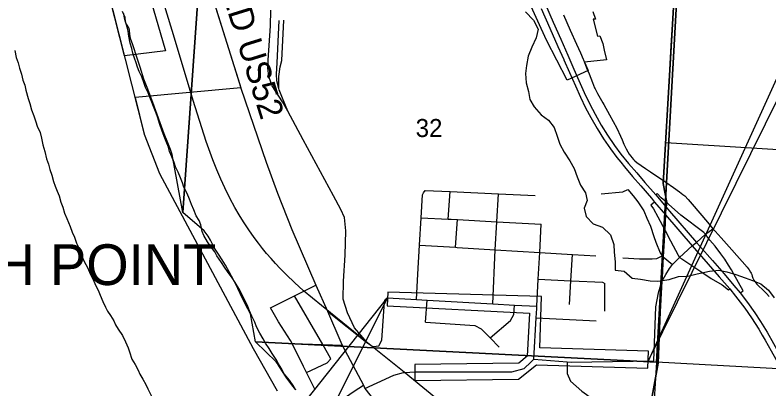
# Model space of a CAD drawing. Extents: x 0 to 45.4, y -2.2 to 22.
# Drawn here: x 3.344 to 5.099, y 15.133 to 16.002 of the extents above; entities that cross this region are included whole.
import ezdxf

# ---------------------------------------------------------------- set-up
doc = ezdxf.new("R2010")
doc.units = 0
for name, color, linetype in [('GM_X_City_Street', 7, 'Continuous'), ('GM_X_Corporation', 7, 'Continuous'), ('GM_X_Corporation_Text', 7, 'Continuous'), ('GM_X_County_Road', 7, 'Continuous'), ('GM_X_County_Road_Text', 7, 'Continuous'), ('GM_X_Interchange_Ramps', 7, 'Continuous'), ('GM_X_Major_River', 7, 'Continuous'), ('GM_X_Minor_River', 7, 'Continuous'), ('GM_X_Rail_Line', 7, 'Continuous'), ('GM_X_Section_Text', 7, 'Continuous'), ('GM_X_US_Route', 7, 'Continuous'), ('SH_Text', 7, 'Continuous')]:
    doc.layers.add(name, color=color, linetype=linetype)

msp = doc.modelspace()

# ---------------------------------------------------------------- linework, layer by layer
at = {"layer": 'GM_X_City_Street'}
for p, q in [((4.2981, 15.5942), (4.3375, 15.5925)), ((4.3521, 15.5275), (4.3568, 15.5916)), ((4.3693, 15.4621), (4.3734, 15.5264)), ((4.4558, 15.3306), (4.4617, 15.4562)), ((4.2785, 15.3409), (4.2817, 15.3998)), ((4.7163, 15.314), (4.7163, 15.3782)), ((4.0599, 15.2362), (3.9942, 15.3496)), ((4.2993, 15.2883), (4.3032, 15.3395)), ((4.5569, 15.2985), (4.6967, 15.2915)), ((4.079, 15.2032), (4.0599, 15.2362))]:
    msp.add_line(p, q, dxfattribs=at)
for points in [[(4.2817, 15.3998), (4.2855, 15.4674), (4.289, 15.5309), (4.2919, 15.5841), (4.2942, 15.5886), (4.2981, 15.5942)], [(4.3375, 15.5925), (4.3568, 15.5916), (4.469, 15.5866), (4.5546, 15.5828)], [(4.4617, 15.4562), (4.4653, 15.5216), (4.469, 15.5866)], [(4.7078, 15.5862), (4.7583, 15.5911), (4.7704, 15.5967)], [(4.7704, 15.5967), (4.7823, 15.5817), (4.7933, 15.5682), (4.8073, 15.5467), (4.8145, 15.5295), (4.8228, 15.5112), (4.8304, 15.4876), (4.8354, 15.4737), (4.8457, 15.4495), (4.8498, 15.4424), (4.8527, 15.44), (4.8744, 15.4224)], [(4.289, 15.5309), (4.3521, 15.5275), (4.3589, 15.5272)], [(4.3589, 15.5272), (4.3734, 15.5264), (4.4653, 15.5216), (4.5686, 15.5161)], [(4.5517, 15.2024), (4.5569, 15.2985), (4.558, 15.32), (4.5583, 15.3254), (4.5617, 15.3881), (4.565, 15.4499), (4.5686, 15.5161)], [(4.2855, 15.4674), (4.3693, 15.4621), (4.3731, 15.4618)], [(4.3731, 15.4618), (4.4617, 15.4562), (4.565, 15.4499), (4.6417, 15.4452), (4.6955, 15.442)], [(4.6342, 15.3295), (4.6378, 15.3845), (4.6417, 15.4452)], [(4.7585, 15.4376), (4.7974, 15.4355), (4.8272, 15.4352), (4.8376, 15.4362), (4.8498, 15.4424)], [(3.9383, 15.3215), (3.9942, 15.3496), (4.0438, 15.3745)], [(4.5617, 15.3881), (4.6378, 15.3845), (4.6393, 15.3844)], [(4.6393, 15.3844), (4.711, 15.381), (4.7163, 15.3782)], [(4.1844, 15.2323), (4.1909, 15.233), (4.1975, 15.2462), (4.2039, 15.3354), (4.2055, 15.3411)], [(4.2055, 15.3411), (4.2105, 15.3448), (4.2785, 15.3409), (4.3032, 15.3395), (4.4558, 15.3306), (4.506, 15.3277), (4.5583, 15.3254)], [(4.0425, 15.1307), (4.0224, 15.1713), (4.0155, 15.1853), (3.9884, 15.2383), (3.9848, 15.2453), (3.9573, 15.289), (3.9383, 15.3215)], [(4.4496, 15.2514), (4.4972, 15.292), (4.505, 15.3063), (4.506, 15.3277)], [(4.0712, 15.3135), (4.1629, 15.2405), (4.1768, 15.2316), (4.1844, 15.2323)], [(4.2993, 15.2883), (4.4137, 15.2801), (4.4287, 15.2727), (4.4496, 15.2514), (4.4703, 15.2303)], [(3.9884, 15.2383), (4.0599, 15.2362), (4.1048, 15.2348)], [(4.0224, 15.1713), (4.0706, 15.1934), (4.079, 15.2032)], [(4.6291, 15.1956), (4.6288, 15.1688), (4.6369, 15.1512), (4.6632, 15.1281), (4.6936, 15.1061), (4.7114, 15.0979), (4.7308, 15.0965), (4.747, 15.0953), (4.7803, 15.0929), (4.8225, 15.0899), (4.8258, 15.0897)], [(4.0728, 15.086), (4.1329, 15.1279), (4.1545, 15.1419)]]:
    msp.add_lwpolyline(points, dxfattribs=at)
at = {"layer": 'GM_X_Corporation'}
for points in [[(3.3572, 17.2298), (3.3712, 17.1086), (3.4371, 16.6152), (3.4526, 16.4608), (3.481, 16.3756), (3.4973, 16.3038), (3.6446, 15.7252), (3.6802, 15.6336), (3.8978, 15.2272), (3.9542, 15.1285)], [(3.3572, 17.2298), (3.3712, 17.1086), (3.4371, 16.6152), (3.4526, 16.4608), (3.481, 16.3756), (3.4973, 16.3038), (3.6446, 15.7252), (3.6802, 15.6336), (3.8978, 15.2272), (3.9542, 15.1285)], [(4.9442, 17.2251), (4.9098, 16.6105), (4.8879, 16.2195), (4.8522, 15.6106), (4.8608, 15.5664), (4.8595, 15.5557), (4.858, 15.5432), (4.8578, 15.5386), (4.8566, 15.5019), (4.8525, 15.4406), (4.8498, 15.3908), (4.8494, 15.3832), (4.8455, 15.3119), (4.8407, 15.1929), (4.8223, 15.0904)], [(4.8223, 15.0904), (4.8407, 15.1929), (4.8455, 15.3119), (4.8494, 15.3832), (4.8498, 15.3908), (4.8525, 15.4406), (4.8566, 15.5019), (4.8578, 15.5386), (4.858, 15.5432), (4.8595, 15.5557), (4.8608, 15.5664), (4.8522, 15.6106), (4.8879, 16.2195), (4.9098, 16.6105), (4.9442, 17.2251)], [(3.7867, 16.2913), (3.7346, 15.5431), (3.7097, 15.678), (3.7056, 15.6897), (3.698, 15.7087), (3.6908, 15.7257), (3.6814, 15.7515), (3.6742, 15.7705), (3.6644, 15.7985), (3.6526, 15.8296), (3.6435, 15.8527), (3.6349, 15.8807), (3.6277, 15.902), (3.6175, 15.9327), (3.6125, 15.9478), (3.611, 15.9573), (3.6099, 15.9671), (3.6084, 15.9724), (3.6031, 15.9808), (3.6008, 15.9853), (3.5997, 15.9887), (3.5986, 15.9944), (3.597, 16.0058)], [(4.6884, 16.0104), (4.6952, 15.9927), (4.6895, 15.9922), (4.6992, 15.9532), (4.7049, 15.9537), (4.7117, 15.936), (4.7153, 15.9205), (4.7203, 15.8976), (4.6696, 15.8927), (4.6782, 15.8734), (4.6292, 15.8506), (4.5812, 15.9435), (4.4446, 16.2437)], [(3.7837, 16.1053), (3.8693, 15.8328), (3.623, 15.8101), (3.6446, 15.7252), (3.6802, 15.6336), (3.8978, 15.2272), (3.9542, 15.1285)], [(5.2696, 15.6795), (4.8585, 15.7047), (4.8709, 15.9309), (4.8734, 15.9676), (4.8761, 16.0062)], [(3.9973, 15.1311), (3.9879, 15.1428), (3.9746, 15.1603), (3.9659, 15.1735), (3.9591, 15.1841), (3.9545, 15.1917), (3.9519, 15.1963), (3.9034, 15.2421), (4.837, 15.1953), (4.7868, 14.3891)]]:
    msp.add_lwpolyline(points, dxfattribs=at)
for points in [[(3.4456, 16.5311), (3.5376, 16.5285), (3.5844, 16.2943), (3.6943, 15.9191), (3.5982, 15.9075), (3.4983, 16.3007), (3.481, 16.3756), (3.4526, 16.4608)], [(3.7867, 16.2913), (4.8941, 16.2254), (4.837, 15.1953), (3.9034, 15.2421), (3.8921, 15.3073), (3.8792, 15.3304), (3.8675, 15.3551), (3.8622, 15.3661), (3.8531, 15.3846), (3.8425, 15.4055), (3.8335, 15.421), (3.8259, 15.4328), (3.8172, 15.446), (3.8077, 15.4604), (3.7986, 15.4786), (3.793, 15.4881), (3.7843, 15.5006), (3.7346, 15.5431)], [(4.8941, 16.2254), (5.9818, 16.1569), (5.9148, 15.1362), (4.837, 15.1953)]]:
    msp.add_lwpolyline(points, close=True, dxfattribs=at)
at = {"layer": 'GM_X_County_Road'}
msp.add_line((4.6669, 15.8976), (4.6742, 15.8793), dxfattribs=at)
for points in [[(3.7878, 16.2299), (3.7821, 16.1356), (3.7839, 16.1048), (3.8669, 15.8405)], [(4.6205, 16.0026), (4.6362, 15.9672), (4.651, 15.9341), (4.66, 15.9142), (4.6662, 15.8995), (4.6669, 15.8976)], [(4.6742, 15.8793), (4.6798, 15.8652), (4.6876, 15.8452), (4.6929, 15.8327), (4.6939, 15.8303), (4.6995, 15.8195), (4.7119, 15.7981), (4.7142, 15.7941), (4.7277, 15.7701), (4.7362, 15.7547), (4.7447, 15.7391), (4.7531, 15.7204), (4.7567, 15.7123), (4.7608, 15.7019), (4.766, 15.6908), (4.7699, 15.6842), (4.7732, 15.679), (4.7772, 15.6738), (4.7798, 15.6705), (4.7837, 15.6665), (4.7868, 15.6634), (4.7913, 15.6594), (4.8111, 15.6451), (4.8226, 15.6378), (4.8587, 15.6136), (4.8767, 15.6015), (4.8906, 15.5914), (4.8984, 15.5847), (4.9025, 15.5814), (4.9106, 15.5731), (4.9203, 15.5626), (4.956, 15.5204), (4.9681, 15.5053)], [(3.8669, 15.8405), (3.8696, 15.8319), (3.9284, 15.6603), (3.955, 15.5876), (3.9877, 15.5037), (4.0438, 15.3745), (4.0712, 15.3135), (4.102, 15.2413)], [(4.9508, 15.4927), (4.9681, 15.5053), (4.9735, 15.4994)], [(4.9735, 15.4994), (4.9876, 15.484), (4.9995, 15.4701), (5.0362, 15.429), (5.048, 15.4156), (5.0524, 15.41), (5.056, 15.4046), (5.0575, 15.4018), (5.0585, 15.3991), (5.0596, 15.3953), (5.0613, 15.3904), (5.0633, 15.3861), (5.0657, 15.3827), (5.0703, 15.3768), (5.0758, 15.3712), (5.0825, 15.3652), (5.0869, 15.3609), (5.0933, 15.3545), (5.0995, 15.3477)], [(4.9248, 15.4692), (4.9303, 15.4732), (4.9508, 15.4927)], [(4.8345, 15.3031), (4.8353, 15.3241), (4.8415, 15.3565), (4.8496, 15.3827), (4.8583, 15.3992), (4.8668, 15.4129), (4.8744, 15.4224), (4.8864, 15.4348), (4.8907, 15.4385), (4.9203, 15.4659), (4.9248, 15.4692)], [(4.2509, 15.1715), (4.2742, 15.1724), (4.3192, 15.1728), (4.4998, 15.1728), (4.529, 15.1803), (4.5441, 15.1955), (4.5517, 15.2024), (4.6291, 15.1956), (4.6384, 15.1948), (4.8304, 15.198), (4.8345, 15.3031)], [(4.102, 15.2413), (4.1048, 15.2348), (4.1545, 15.1419), (4.1578, 15.134)], [(4.1578, 15.134), (4.1867, 15.1475), (4.2254, 15.1646), (4.2479, 15.1714), (4.2509, 15.1715)], [(4.1578, 15.134), (4.1963, 15.0858), (4.2445, 15.0335), (4.2911, 14.9815), (4.3263, 14.9414), (4.3734, 14.8904), (4.4329, 14.8275), (4.4889, 14.7694), (4.5186, 14.7436), (4.5652, 14.7017), (4.6009, 14.6734), (4.6656, 14.6273), (4.7066, 14.5986), (4.7974, 14.5355), (4.8663, 14.4876), (4.9261, 14.4468), (4.9817, 14.4061), (5.0206, 14.3757)]]:
    msp.add_lwpolyline(points, dxfattribs=at)
at = {"layer": 'GM_X_Interchange_Ramps'}
for points in [[(4.9508, 15.4927), (4.9474, 15.4964), (4.9471, 15.4968), (4.8938, 15.5369), (4.8651, 15.5623), (4.861, 15.5659), (4.8479, 15.5774), (4.8384, 15.5869), (4.8351, 15.5841)], [(4.8325, 15.5674), (4.824, 15.56), (4.8297, 15.5517), (4.8402, 15.5328), (4.8568, 15.5013), (4.8696, 15.4769), (4.8871, 15.4435), (4.8907, 15.4385)], [(5.0313, 15.3562), (5.0389, 15.3607), (5.0171, 15.3994), (5.0112, 15.4094), (5.0047, 15.4203), (4.9959, 15.4343), (4.987, 15.4467), (4.9732, 15.4644), (4.9608, 15.4784), (4.9542, 15.4877), (4.953, 15.4893), (4.9508, 15.4927)], [(4.8907, 15.4385), (4.8956, 15.4356), (4.9423, 15.4047), (4.9639, 15.3899), (4.9898, 15.3746), (5.0044, 15.3629), (5.0074, 15.3655)]]:
    msp.add_lwpolyline(points, dxfattribs=at)
at = {"layer": 'GM_X_Major_River'}
for points in [[(3.6182, 15.9134), (3.6156, 15.9241), (3.6118, 15.937), (3.6084, 15.9529), (3.6069, 15.9647), (3.605, 15.9742), (3.6008, 15.9868), (3.5997, 15.9966), (3.594, 16.0099)], [(3.3429, 15.9199), (3.3463, 15.9035), (3.3509, 15.891), (3.3539, 15.8785), (3.3584, 15.8648), (3.3618, 15.8507), (3.3664, 15.839), (3.3686, 15.8276), (3.3739, 15.8082), (3.3781, 15.7964), (3.3819, 15.7816), (3.3875, 15.7679), (3.3924, 15.7539), (3.3955, 15.744), (3.4019, 15.7292), (3.4049, 15.7162), (3.4087, 15.7003), (3.4132, 15.6851), (3.417, 15.668), (3.4212, 15.6555), (3.4246, 15.6426), (3.4291, 15.6296), (3.4329, 15.6152), (3.4374, 15.6046), (3.4416, 15.5924), (3.4461, 15.5818), (3.4506, 15.5674), (3.4548, 15.5556), (3.459, 15.5412), (3.4646, 15.5294), (3.4722, 15.5108), (3.4767, 15.4975)], [(3.9973, 15.1304), (3.9913, 15.1406), (3.9822, 15.1532), (3.9705, 15.1684), (3.9629, 15.1809), (3.9573, 15.1915), (3.9512, 15.201), (3.9425, 15.2154), (3.935, 15.2272), (3.927, 15.2397), (3.921, 15.2492), (3.9138, 15.2629), (3.9059, 15.2769), (3.9017, 15.2879), (3.8949, 15.302), (3.8892, 15.3145), (3.8858, 15.3247), (3.8779, 15.3411), (3.8711, 15.3544), (3.865, 15.3665), (3.8564, 15.3805), (3.8488, 15.3908), (3.8382, 15.4056), (3.831, 15.4159), (3.8246, 15.4265), (3.8136, 15.4421), (3.8087, 15.4515), (3.7989, 15.4648), (3.7913, 15.4751), (3.7834, 15.4895), (3.7796, 15.499), (3.7762, 15.5142), (3.7721, 15.5244), (3.7656, 15.5355), (3.7596, 15.5495), (3.7543, 15.5617), (3.7494, 15.5738), (3.7445, 15.5871), (3.7369, 15.6023), (3.7335, 15.6122), (3.729, 15.6236), (3.7233, 15.6365), (3.7169, 15.6494), (3.7139, 15.6593), (3.7089, 15.6726), (3.7033, 15.6851), (3.701, 15.6946), (3.6953, 15.7083), (3.6908, 15.7197), (3.6859, 15.7322), (3.6802, 15.75), (3.6764, 15.763), (3.6723, 15.7736), (3.6659, 15.7896), (3.6621, 15.7998), (3.6575, 15.8112), (3.6534, 15.8211), (3.6477, 15.8332), (3.6436, 15.845), (3.6386, 15.8583), (3.633, 15.8709), (3.6288, 15.8811), (3.6258, 15.8906), (3.6216, 15.902), (3.6182, 15.9134)], [(3.4767, 15.4975), (3.482, 15.4857), (3.4869, 15.472), (3.4918, 15.4607), (3.496, 15.4485), (3.5047, 15.4295), (3.5122, 15.4151), (3.5194, 15.3988), (3.5255, 15.3874), (3.5311, 15.3741), (3.5372, 15.3623), (3.5421, 15.3506), (3.5478, 15.3365), (3.5546, 15.3232), (3.5591, 15.3134), (3.5655, 15.3039), (3.5735, 15.2913), (3.5776, 15.2818), (3.5841, 15.272), (3.5935, 15.2572), (3.6011, 15.2427), (3.6067, 15.2287), (3.6098, 15.2192), (3.6158, 15.2025), (3.623, 15.19), (3.6302, 15.1767), (3.6343, 15.1672), (3.6415, 15.1554), (3.6483, 15.1429), (3.6525, 15.1331), (3.6619, 15.1145)]]:
    msp.add_lwpolyline(points, dxfattribs=at)
at = {"layer": 'GM_X_Minor_River'}
msp.add_lwpolyline([(4.532, 16.0097), (4.5508, 15.9899), (4.5614, 15.9693), (4.5567, 15.9488), (4.5468, 15.9275), (4.5384, 15.9063), (4.5345, 15.885), (4.5322, 15.866), (4.5336, 15.8447), (4.5388, 15.8242), (4.5418, 15.8059), (4.5523, 15.7884), (4.5681, 15.7701), (4.5855, 15.7579), (4.5983, 15.7403), (4.6058, 15.7205), (4.6118, 15.7015), (4.6223, 15.6832), (4.6351, 15.6634), (4.6456, 15.6452), (4.6524, 15.6261), (4.6599, 15.6064), (4.6719, 15.5888), (4.6756, 15.5713), (4.6687, 15.5531), (4.6732, 15.5341), (4.6898, 15.5166), (4.711, 15.5089), (4.7298, 15.4914), (4.7373, 15.4685), (4.7387, 15.4511), (4.7409, 15.4283), (4.7408, 15.4093), (4.7613, 15.4069), (4.7801, 15.3901), (4.7998, 15.3878), (4.8225, 15.3839), (4.8399, 15.3831), (4.8665, 15.3876), (4.8885, 15.3943), (4.9089, 15.395), (4.9317, 15.4003), (4.9605, 15.407), (4.9817, 15.4092), (5.0006, 15.4054), (5.0218, 15.3992), (5.043, 15.3915), (5.0604, 15.3846), (5.08, 15.377), (5.0974, 15.3625), (5.1109, 15.345)], dxfattribs=at)
at = {"layer": 'GM_X_Rail_Line'}
for points in [[(4.3448, 15.0937), (4.2492, 15.1716), (4.1602, 15.2432), (4.078, 15.3095), (4.0153, 15.3611), (3.9941, 15.3801), (3.9752, 15.398), (3.9611, 15.4125), (3.9496, 15.4247), (3.9399, 15.4358), (3.9293, 15.4479), (3.9199, 15.4594), (3.9106, 15.4716), (3.9003, 15.485), (3.8881, 15.5029), (3.8757, 15.5212), (3.8654, 15.5378), (3.8553, 15.555), (3.8439, 15.5765), (3.832, 15.6001), (3.8226, 15.6206), (3.8133, 15.6424), (3.8038, 15.6658), (3.7882, 15.7083), (3.7585, 15.8032), (3.7358, 15.8786), (3.7093, 15.9658), (3.6808, 16.0605)], [(3.9784, 15.7783), (3.9664, 15.8005), (3.9422, 15.8371), (3.9348, 15.8588), (3.9323, 15.879), (3.9332, 15.8975), (3.9381, 15.9768), (3.9395, 16.0134)], [(3.9578, 15.8313), (3.9529, 15.849), (3.9521, 15.8646), (3.9537, 15.8909), (3.9582, 15.9891)], [(3.9578, 15.8313), (3.9578, 15.8593), (3.9607, 15.8815), (3.9644, 15.8967), (3.9693, 15.9904)], [(3.9784, 15.7783), (3.9644, 15.8124), (3.9586, 15.8284), (3.9578, 15.8313)], [(4.1633, 15.2407), (4.1337, 15.2748), (4.1173, 15.3097), (4.1078, 15.3418), (4.1082, 15.3833), (4.1124, 15.4441), (4.1136, 15.5004), (4.1103, 15.5313), (4.1017, 15.5502), (4.0852, 15.5818), (4.0141, 15.7117), (3.9784, 15.7783)]]:
    msp.add_lwpolyline(points, dxfattribs=at)
at = {"layer": 'GM_X_US_Route'}
for points in [[(4.5786, 16.0265), (4.5967, 15.9854), (4.6141, 15.9456), (4.6306, 15.9084), (4.6447, 15.8765), (4.6562, 15.8502), (4.6686, 15.8222), (4.6817, 15.7951), (4.6941, 15.7719), (4.7083, 15.7463), (4.7232, 15.7226), (4.7392, 15.699), (4.7542, 15.6789), (4.7721, 15.6569), (4.7908, 15.6349), (4.8098, 15.613), (4.8351, 15.5841)], [(4.5684, 16.0175), (4.5886, 15.9714), (4.607, 15.9291), (4.6211, 15.8985)], [(4.6211, 15.8985), (4.6215, 15.8976), (4.6344, 15.8686), (4.648, 15.8374), (4.6598, 15.8109), (4.6719, 15.7864), (4.6837, 15.7639), (4.6988, 15.7383), (4.7137, 15.7146), (4.7298, 15.6911), (4.7448, 15.6709), (4.7537, 15.6599)], [(4.7537, 15.6599), (4.7626, 15.6489), (4.7813, 15.627), (4.8003, 15.6051), (4.8256, 15.5761), (4.8325, 15.5674), (4.858, 15.538), (4.9203, 15.4659), (4.9568, 15.4233), (4.9827, 15.3934), (5.0074, 15.3655), (5.0207, 15.3487), (5.0423, 15.3205), (5.0583, 15.298), (5.0749, 15.2717), (5.0831, 15.2576)], [(4.8351, 15.5841), (4.8597, 15.5552), (4.8672, 15.5464), (4.9303, 15.4732), (4.9372, 15.4652), (4.9673, 15.4312), (4.9941, 15.4001), (5.0168, 15.3735), (5.0313, 15.3562)], [(5.0313, 15.3562), (5.0484, 15.334), (5.0657, 15.3098), (5.0792, 15.2894), (5.0945, 15.2646), (5.1091, 15.2388), (5.1272, 15.2064), (5.1461, 15.1731), (5.1749, 15.1208)], [(5.0831, 15.2576), (5.0899, 15.2462), (5.104, 15.2215), (5.1149, 15.2021), (5.133, 15.1697), (5.1532, 15.134), (5.1673, 15.1078)]]:
    msp.add_lwpolyline(points, dxfattribs=at)
at = {"layer": 'SH_Text'}
for points in [[(7.4129, 20.9), (4.8173, 15.1976), (7.4129, 20.4406)], [(4.2112, 15.358), (4.2097, 15.326), (4.5411, 15.309), (4.536, 15.2088), (4.5163, 15.1925), (4.2743, 15.1897), (4.2747, 15.1528), (4.5154, 15.1555), (4.5574, 15.1893), (4.8169, 15.1812), (4.8182, 15.2208), (4.5657, 15.2287), (4.5694, 15.3477)], [(3.5871, 14.5594), (4.2105, 15.3448), (3.5871, 14.1)]]:
    msp.add_lwpolyline(points, close=True, dxfattribs=at)

# ---------------------------------------------------------------- texts
at = {"layer": 'GM_X_Corporation_Text'}
msp.add_text('SOUTH POINT', height=0.094697, rotation=0, dxfattribs=at).set_placement((2.9467, 15.3744))
at = {"layer": 'GM_X_County_Road_Text'}
msp.add_text('OLD US52', height=0.05682, rotation=287.2024, dxfattribs=at).set_placement((3.8081, 16.1067))
at = {"layer": 'GM_X_Section_Text'}
msp.add_text('32', height=0.04186, rotation=0, dxfattribs=at).set_placement((4.2763, 15.7185))

doc.saveas('drawing.dxf')
